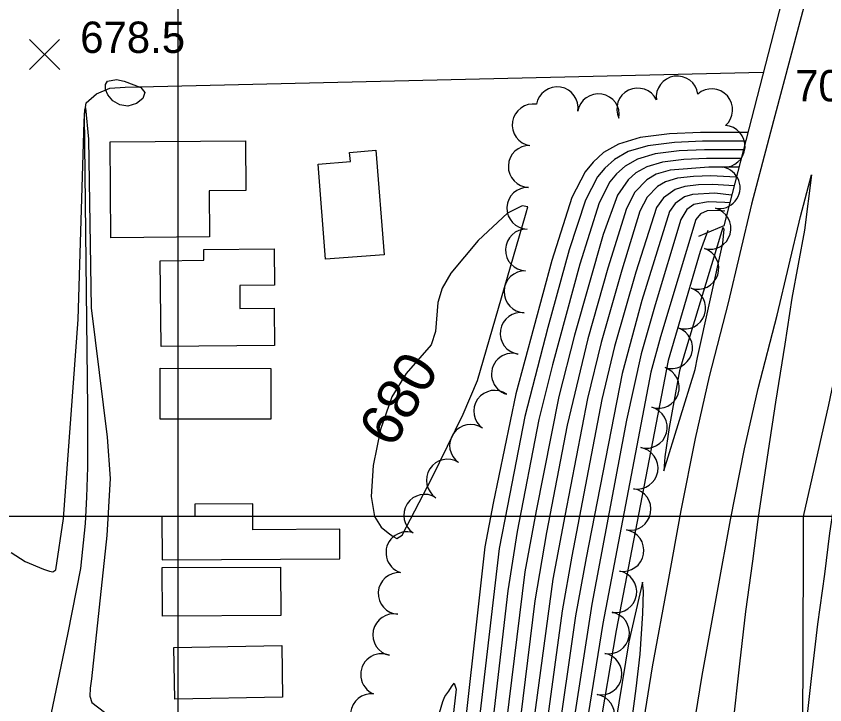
# Model space of a CAD drawing. Extents: x 79600 to 91800, y 75600 to 84400.
# Drawn here: x 85922.6 to 86309.6, y 81909.9 to 82239.4 of the extents above; entities that cross this region are included whole.
import ezdxf

# ---------------------------------------------------------------- set-up
doc = ezdxf.new("R2010")
doc.units = 0
for name, color, linetype in [('084-090$0$BLDG', 7, 'Continuous'), ('084-090$0$BRIDGE', 7, 'Continuous'), ('084-090$0$GRID', 7, 'Continuous'), ('084-090$0$INDEX', 7, 'Continuous'), ('084-090$0$INDXLBL', 7, 'Continuous'), ('084-090$0$INTER', 7, 'Continuous'), ('084-090$0$INTERSTATE', 7, 'Continuous'), ('084-090$0$ROAD', 7, 'Continuous'), ('084-090$0$SPOTMARK', 7, 'Continuous'), ('084-090$0$SPOTS', 7, 'Continuous'), ('084-090$0$TREES', 7, 'Continuous')]:
    doc.layers.add(name, color=color, linetype=linetype)

# ---------------------------------------------------------------- blocks, each defined once
blk = doc.blocks.new('084-090$0$SPOTX')
at = {"layer": '084-090$0$SPOTMARK'}
for p, q in [((-0.37, 0.358), (0.351, -0.358)), ((-0.012, 0), (0.347, 0.358)), ((-0.012, 0), (-0.37, -0.358))]:
    blk.add_line(p, q, dxfattribs=at)

msp = doc.modelspace()

# ---------------------------------------------------------------- linework, layer by layer
at = {"layer": '084-090$0$BLDG'}
for points in [[(86032.47, 82155.94), (86015, 82155.81), (86015.17, 82133.73), (85967.89, 82133.38), (85967.54, 82179.24), (86032.29, 82179.73)], [(86082.52, 82169.81), (86082.18, 82174.2), (86094.75, 82175.19), (86098.67, 82125.26), (86070.66, 82123.05), (86067.08, 82168.6)], [(86012.45, 82122.57), (86012.4, 82127.66), (86046.05, 82127.99), (86046.22, 82110.63), (86029.55, 82110.46), (86029.66, 82099.58), (86046.1, 82099.74), (86046.27, 82081.83), (85991.93, 82081.3), (85991.53, 82122.36)], [(86044.4, 82046.54), (85991.44, 82046.63), (85991.48, 82070.95), (86044.44, 82070.85)], [(86077.42, 81993.92), (86035.91, 81993.66), (86035.84, 82006.03), (86008.13, 82005.86), (86008.16, 81999.99), (85992.31, 81999.89), (85992.44, 81979.25), (86077.5, 81979.79)], [(86049.26, 81952.56), (85992.54, 81952.31), (85992.43, 81975.55), (86049.16, 81975.8)], [(86050.12, 81913.52), (85998.51, 81912.55), (85998.04, 81937.31), (86049.66, 81938.28)]]:
    msp.add_lwpolyline(points, close=True, dxfattribs=at)
at = {"layer": '084-090$0$BRIDGE'}
msp.add_lwpolyline([(86303, 82334.02), (86308.96, 82324.19), (86261.23, 82139.08), (86249.08, 82134.02)], dxfattribs=at)
at = {"layer": '084-090$0$GRID'}
for p, q in [((86000, 84000), (86000, 80000)), ((90000, 82000), (85000, 82000))]:
    msp.add_line(p, q, dxfattribs=at)
at = {"layer": '084-090$0$INDEX'}
for points in [[(86376.79, 81293.58), (86329.73, 81530.85), (86329.01, 81536.23), (86321.99, 81585.06), (86307.33, 81667.68), (86302.54, 81696.37), (86295.81, 81784.81), (86294.2, 81797), (86299.03, 81895.79), (86299.37, 81983.02), (86299.38, 81994.76), (86299.42, 81999.97), (86311.5, 82053.46), (86320.33, 82095.33), (86324.17, 82112.77), (86334.58, 82150.97), (86340.41, 82177.49), (86346.25, 82236.41), (86348.08, 82271.45)], [(86272.73, 82183.67), (86250.1, 82183.73), (86235.29, 82183.02), (86221.3, 82181.28), (86210.91, 82178.19), (86203.76, 82174.11), (86198.74, 82169.57), (86194.85, 82164.87), (86188.54, 82152.65), (86178.88, 82122.5), (86161.73, 82058.7), (86150.81, 82006.36), (86146.83, 81985.39), (86133.81, 81867.86)], [(86267.25, 82162.4), (86255.01, 82163.02), (86246.8, 82162.73), (86239.11, 82161.79), (86233.41, 82160.09), (86229.49, 82157.86), (86224.61, 82152.79), (86221.14, 82146.09), (86212.4, 82117.87), (86202.59, 82083.19), (86196, 82056.44), (86185.14, 82000.33), (86179.37, 81969.93), (86166.84, 81876.69)], [(86253.54, 82136.89), (86249.91, 82126.76), (86234.59, 82074.56), (86209.76, 81945.49), (86201.36, 81895.7), (86187.48, 81793.93), (86177.83, 81711.86), (86174.9, 81680.54), (86170.38, 81613.96), (86168.26, 81546.68), (86168.19, 81520.42), (86168.86, 81501.51), (86168.98, 81499.05), (86169.55, 81497.74), (86173.04, 81497.05)]]:
    msp.add_lwpolyline(points, dxfattribs=at)
msp.add_lwpolyline([(86166.59, 82145.23), (86167.4, 82148.11), (86164.68, 82148.63), (86157.72, 82145.19), (86143.62, 82132.09), (86130.54, 82116.4), (86126.51, 82109.28), (86124.32, 82102.34), (86123.28, 82088.56), (86121.14, 82082.14), (86109.3, 82068.4), (86102.4, 82057.31), (86096.9, 82041.66), (86093.43, 82024.41), (86092.44, 82009.53), (86094.07, 82000.01), (86097.24, 81994.9), (86100.59, 81992.24), (86103.04, 81990.45), (86104.7, 81989.44), (86107.36, 81990.98), (86121.45, 82018.36), (86136.58, 82048.88), (86143.34, 82065.05), (86166.3, 82144.09)], close=True, dxfattribs=at)
at = {"layer": '084-090$0$INTER'}
for points in [[(85974.22, 82208.32), (85982.31, 82205.27), (85984.22, 82202.89), (85983.24, 82200.05), (85980.12, 82197.53), (85976.06, 82196.26), (85972.12, 82196.89), (85968.8, 82198.95), (85966.44, 82201.67), (85965.29, 82204.36), (85965.29, 82206.67), (85966.25, 82208.31), (85970.67, 82209.03)], [(86248.67, 82076.14), (86260.77, 82130.81), (86261.47, 82137.45), (86260.77, 82138.32), (86243.4, 82081.04), (86240.08, 82069.71), (86235.17, 82042.6), (86232.96, 82028.57), (86232.58, 82021.77), (86247.56, 82070.39)]]:
    msp.add_lwpolyline(points, close=True, dxfattribs=at)
for points in [[(85920.14, 81982.77), (85926.83, 81978.39), (85935.69, 81974.72), (85938.49, 81973.82), (85940.11, 81973.53), (85941.56, 81974.47), (85945.26, 81998.96), (85952.28, 82094.28), (85955.19, 82188.97), (85955.37, 82194.49), (85955.72, 82195.55), (85957.14, 82180.51), (85958.4, 82099.9), (85966.05, 82037.95), (85967.62, 82018.24), (85966.02, 81990.89), (85958.66, 81922.33), (85957.92, 81917.85), (85957.82, 81914.07), (85958.81, 81910.92), (85974.85, 81898.78)], [(86271.68, 82179.59), (86251.08, 82179.59), (86237.59, 82178.96), (86224.86, 82177.38), (86215.41, 82174.57), (86208.91, 82170.86), (86204.34, 82166.73), (86200.8, 82162.46), (86195.06, 82151.34), (86187.33, 82127.51), (86177.05, 82090.43), (86166.02, 82047.76), (86157.68, 82005.16), (86153.77, 81984.66), (86140.41, 81869.63)], [(86270.61, 82175.43), (86262.04, 82175.48), (86252.06, 82175.45), (86239.9, 82174.9), (86228.43, 82173.48), (86219.91, 82170.95), (86214.05, 82167.61), (86209.94, 82163.89), (86206.75, 82160.04), (86201.58, 82150.03), (86192.29, 82120.65), (86179.2, 82072.58), (86172.78, 82046.42), (86162.41, 81992.88), (86157.86, 81964.41), (86142.22, 81829.07)], [(86269.55, 82171.35), (86253.05, 82171.3), (86242.2, 82170.84), (86231.99, 82169.58), (86224.41, 82167.33), (86219.2, 82164.36), (86215.54, 82161.05), (86210.32, 82153.7), (86203.52, 82134.99), (86189.82, 82086.81), (86182.29, 82057.34), (86171.41, 82002.74), (86165.98, 81973.5), (86151.96, 81859.45)], [(86268.47, 82167.16), (86254.03, 82167.16), (86235.55, 82165.69), (86228.91, 82163.71), (86224.35, 82161.11), (86218.66, 82155.21), (86214.62, 82147.4), (86205.7, 82118.8), (86196.21, 82085), (86186.3, 82043.73), (86176.47, 81992.26), (86170.85, 81959.61), (86152.44, 81810.39)], [(86266.17, 82158.22), (86256, 82158.88), (86249.1, 82158.67), (86242.68, 82157.89), (86237.91, 82156.47), (86232.34, 82152.52), (86229.06, 82147.9), (86219.11, 82116.95), (86208.98, 82081.38), (86202.86, 82055.99), (86188.46, 81981), (86183.84, 81954.81), (86172.4, 81870.4), (86163.23, 81796.64), (86153.8, 81704.13), (86147.13, 81618.77), (86143.29, 81538.57), (86143.48, 81513.13), (86144.46, 81496.13), (86145.68, 81488.73), (86148.55, 81483.81), (86153.01, 81480.62), (86159.76, 81478.56), (86172.23, 81478.23)], [(86265.02, 82153.76), (86256.98, 82154.74), (86246.24, 82153.99), (86242.42, 82152.86), (86237.94, 82149.68), (86235.31, 82145.97), (86222.09, 82103.31), (86212.57, 82068.48), (86195.4, 81980.27), (86190.34, 81952.41), (86181.06, 81887.85), (86169.29, 81795.96), (86159.49, 81703.28), (86152.14, 81605.58), (86149.73, 81543.59), (86149.36, 81524.61), (86150.3, 81500.8), (86150.96, 81493.69), (86152.43, 81489.06), (86155.39, 81485.93), (86160.89, 81483.62), (86167.18, 81482.48), (86172.51, 81482.42)], [(86264.05, 82150), (86261.72, 82150.23), (86253.71, 82150.55), (86246.92, 82149.24), (86243.54, 82146.84), (86240.71, 82142.15), (86228.48, 82101.34), (86221.77, 82077.89), (86214.75, 82046.14), (86198.16, 81957.97), (86189.01, 81899.34), (86175.36, 81795.28), (86165.18, 81702.43), (86158.76, 81616.37), (86155.83, 81541.6), (86155.63, 81523.22), (86156.31, 81504.22), (86156.98, 81495.35), (86158.02, 81492.08), (86160.11, 81489.87), (86164.1, 81488.2), (86172.83, 81487.22)], [(86261.74, 82146.14), (86258.95, 82146.46), (86253.36, 82146.19), (86250.08, 82144.85), (86247.8, 82142.11), (86230.94, 82085.89), (86226.31, 82069.04), (86203.4, 81948.83), (86195.53, 81900.34), (86181.42, 81794.6), (86172.17, 81713.21), (86169.04, 81679.95), (86164.57, 81615.17), (86162.21, 81548.62), (86161.76, 81528.69), (86162.72, 81500.06), (86163.24, 81495.96), (86164.83, 81493.8), (86170.3, 81492.1), (86173.16, 81492.02)], [(86211.21, 81856.03), (86219.39, 81917.69), (86221.19, 81934.11), (86222.43, 81953.58), (86222.9, 81964.22), (86222.42, 81968.56), (86215.73, 81939.94), (86204.83, 81872.92)], [(86121.59, 81893.6), (86126.74, 81911.39), (86127.74, 81913.81), (86129.73, 81916.44), (86130.98, 81918.5), (86132.18, 81920.22), (86133.18, 81917.31), (86127.2, 81866.1)]]:
    msp.add_lwpolyline(points, dxfattribs=at)
at = {"layer": '084-090$0$INTERSTATE'}
for points in [[(86309.55, 82281.85), (86285.12, 82189.38), (86274.56, 82149.4), (86263.29, 82102.2), (86254.23, 82066.91), (86247.57, 82037.35), (86240.65, 82002.86), (86234.51, 81968.52), (86227.04, 81928), (86219.47, 81881.3), (86214.72, 81846.21), (86209.99, 81809.57), (86205.85, 81775.57), (86202.64, 81741.41), (86199.56, 81708.5), (86195.12, 81657.82), (86186.11, 81523.57), (86172, 81326.89)], [(86355.11, 82269.65), (86339.94, 82174.72), (86318.33, 82034.83), (86316.8, 82024.67), (86311.93, 81992.08), (86309.38, 81972.35), (86306.09, 81948.4), (86303.16, 81923.88), (86299.92, 81893.72), (86295.42, 81853.63), (86293.11, 81826.2), (86290.74, 81799.89), (86287.02, 81757.1), (86283.67, 81710.16), (86281.31, 81670.2), (86279.38, 81632.38), (86277.21, 81588.11), (86275.95, 81545.71), (86274.6, 81496.96), (86274.58, 81483.32), (86274.7, 81455.41), (86274.73, 81421.71), (86275.35, 81389.92)], [(86196.09, 81325.14), (86210.21, 81521.89), (86219.21, 81655.95), (86223.62, 81706.32), (86226.69, 81739.16), (86229.87, 81772.97), (86233.96, 81806.56), (86238.67, 81843.04), (86243.37, 81877.75), (86250.84, 81923.88), (86258.28, 81964.2), (86264.39, 81998.35), (86271.2, 82032.33), (86277.71, 82061.25), (86286.74, 82096.39), (86297.99, 82143.51), (86303.26, 82163.45)], [(86303.26, 82163.45), (86299.85, 82136.99), (86293.84, 82104.51), (86290.51, 82082.4), (86286, 82054.72), (86282.52, 82031.52), (86277.6, 81998.59), (86275.01, 81978.65), (86271.7, 81954.53), (86268.71, 81929.49), (86265.45, 81899.2)]]:
    msp.add_lwpolyline(points, dxfattribs=at)
at = {"layer": '084-090$0$ROAD'}
msp.add_lwpolyline([(85927.39, 81847.84), (85947.43, 81944.38), (85953.46, 81975.16), (85955.72, 81996.64), (85956.36, 82009.31), (85956.84, 82023.52), (85956.87, 82051.46), (85955.33, 82192.25), (85956.04, 82197.97), (85961.1, 82202.19), (85967.4, 82204.87), (85974.81, 82205.41), (86280.18, 82212.57)], dxfattribs=at)
at = {"layer": '084-090$0$TREES'}
for centre, start, end in [((86238.95, 82200.71), 8.0857, 188.0857), ((86181.49, 82195.54), 350.4262, 170.4262), ((86220.06, 82194.93), 25.9624, 205.9624), ((86255.45, 82194.61), 311.3317, 131.3317), ((86201.21, 82192.22), 350.4279, 170.4279), ((86170.04, 82187.33), 80.8802, 260.8802), ((86261.43, 82177.12), 266.4194, 86.4194), ((86168.14, 82167.46), 88.1866, 268.1866), ((86259.07, 82157.29), 259.9937, 79.9937), ((86167.47, 82147.47), 87.9632, 267.9632), ((86254.67, 82137.81), 254.5605, 74.5605), ((86166.76, 82127.49), 87.9632, 267.9632), ((86248.86, 82118.68), 251.6578, 71.6578), ((86166.08, 82107.5), 88.1874, 268.1874), ((86242.57, 82099.69), 251.6578, 71.6578), ((86164.26, 82087.62), 81.3515, 261.3515), ((86236.28, 82080.71), 251.6578, 71.6578), ((86160.08, 82068.1), 74.4267, 254.4267), ((86229.98, 82061.73), 251.6578, 71.6578), ((86151.59, 82050.33), 54.5105, 234.5105), ((86224.18, 82042.6), 254.5773, 74.5773), ((86140.05, 82033.99), 55.057, 235.057), ((86219.81, 82023.1), 260.1754, 80.1754), ((86128.91, 82017.39), 57.1925, 237.1925), ((86118.07, 82000.58), 57.193, 237.193), ((86216.4, 82003.4), 260.1754, 80.1754), ((86109.57, 81982.66), 72.0671, 252.0671), ((86212.99, 81983.69), 260.1754, 80.1754), ((86105.87, 81963.16), 86.4342, 266.4342), ((86209.57, 81963.98), 260.1754, 80.1754), ((86103.27, 81943.38), 78.5737, 258.5737), ((86206.09, 81944.29), 259.7774, 79.7774), ((86097.47, 81924.34), 67.5277, 247.5277), ((86202.52, 81924.61), 259.661, 79.661), ((86092.59, 81905.15), 83.9751, 263.9751), ((86198.95, 81904.93), 259.7482, 79.7482)]:
    msp.add_arc(centre, 10, start, end, dxfattribs=at)

# ---------------------------------------------------------------- block references
at = {"layer": '084-090$0$SPOTS', "xscale": 20, "yscale": 20}
msp.add_blockref('084-090$0$SPOTX', (85936.4, 82221.02), dxfattribs=at)

# ---------------------------------------------------------------- texts
at = {"layer": '084-090$0$INDXLBL'}
msp.add_text('680', height=20, rotation=59.4108, dxfattribs=at).set_placement((86102.75, 82032.03))
at = {"layer": '084-090$0$SPOTS'}
for s, p in [('678.5', (85953.22, 82221.79)), ('701.0', (86295.39, 82198.61))]:
    msp.add_text(s, height=15, dxfattribs=at).set_placement(p)

doc.saveas('drawing.dxf')
